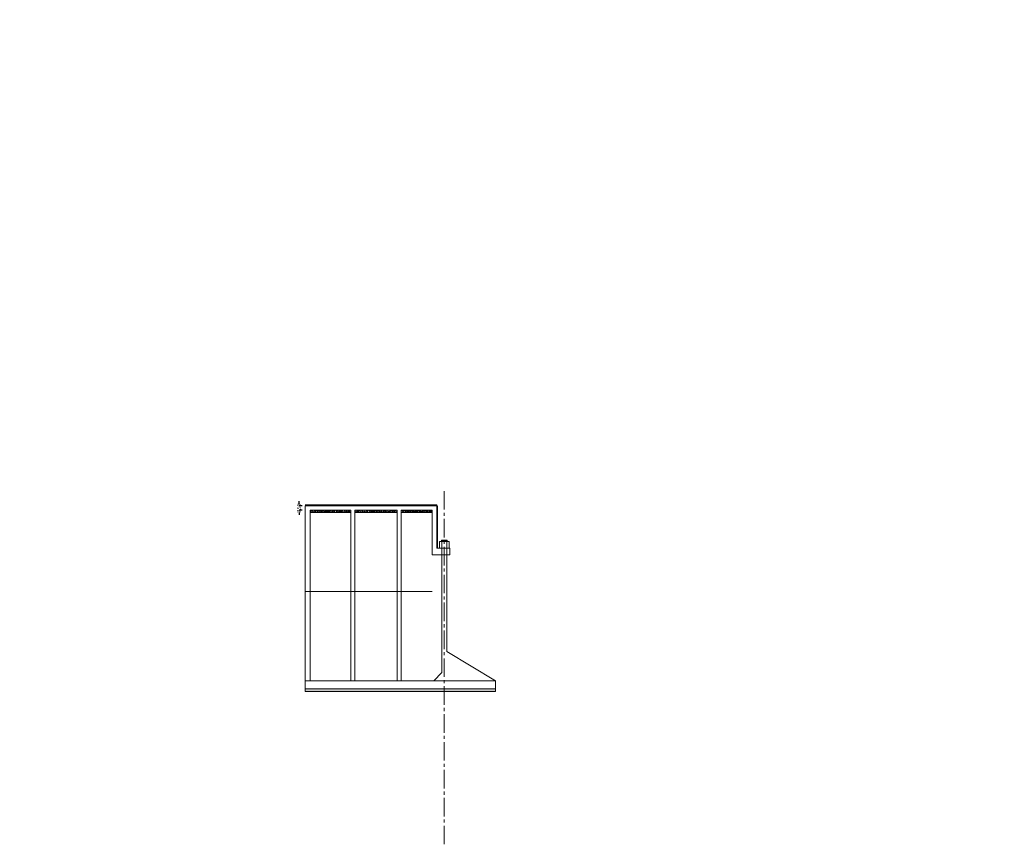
# Model space of a CAD drawing. Header units: millimetres. Extents: x -20950785 to 389010297, y -11535949 to 14056629.
# Tile 525 of 654: x 19407551 to 19468115, y -1662738 to -1612044. Entities that reach past the tile are written whole.
import ezdxf

# ---------------------------------------------------------------- set-up
doc = ezdxf.new("R2010")
doc.units = ezdxf.units.MM
doc.header["$LTSCALE"] = 60
doc.header["$MEASUREMENT"] = 0
doc.linetypes.add('CENTER2', pattern=[28.575, 19.05, -3.175, 3.175, -3.175])
doc.layers.add('TEXT', color=7, linetype='Continuous')
doc.styles.add('PDF Arial Bold', font='times.ttf')
doc.dimstyles.get("Standard").update_dxf_attribs({"dimtxt": 400, "dimasz": 215, "dimexe": 0.18, "dimexo": 0.0625, "dimgap": 0.09, "dimtad": 0, "dimtih": 1, "dimtoh": 1, "dimdec": 0, "dimzin": 4, "dimdsep": 46, "dimtxsty": 'Standard', "dimblk": 'OPEN90', "dimcen": 0, "dimadec": 0, "dimazin": 1, "dimtfac": 1, "dimtdec": 0, "dimtix": 1, "dimtofl": 0, "dimtmove": 0, "dimatfit": 3, "dimldrblk": 'OPEN30', "dimfxl": 1, "dimtolj": 1, "dimtzin": 0, "dimarcsym": 0})
pattern_1 = [(50, (3490973.75, 101.18), (143.4520365, -12.550427), [15, -165]), (355, (3490973.75, 101.18), (-27.7502667, 150.4384267), [12, -132]), (100.4514445, (3490985.7, 100.13), (115.7017693, 137.8879982), [12.7480384, -140.2284224]), (46.1842, (3490973.75, 141.18), (213.4482661, -33.1038562), [22.5, -247.5]), (96.6356355, (3490991.54, 138.42), (186.932389, 194.8237202), [19.1220684, -210.342752]), (351.184164, (3490973.75, 141.18), (186.932389, 194.82372), [18, -198.0000002]), (21, (3490993.75, 131.18), (119.3814104, -80.5237781), [15, -165]), (326, (3490993.75, 131.18), (48.6630664, 145.030009), [12, -132]), (71.4514447, (3491003.7, 124.47), (168.0444753, 64.5062306), [12.748038, -140.2284224]), (37.5, (3490973.75, 101.177), (2.43197106, 66.57877077), [0, -130.4, 0, -134, 0, -132.5]), (7.5, (3490973.75, 101.18), (52.6139075, 78.88234238), [0, -76.4, 0, -127.4, 0, -50.5]), (327.5, (3490929.15, 101.177), (106.76448723, -4.51097435), [0, -50, 0, -156, 0, -207]), (317.5, (3490909.15, 101.18), (116.63723387, 20.02099647), [0, -65, 0, -103.6, 0, -147])]

# ---------------------------------------------------------------- blocks, each defined once
blk = doc.blocks.new('*D3052')
at = {"color": 0, "linetype": 'Continuous', "lineweight": -2, "ltscale": 2, "transparency": 16777216}
for p, q in [((19424732, -1641789), (19424732, -1641639)), ((19424921, -1641939), (19424732, -1641939)), ((19424924, -1642189), (19424732, -1642189)), ((19424732, -1642339), (19424732, -1642489))]:
    blk.add_line(p, q, dxfattribs=at)
at = {"color": 0, "linetype": 'Continuous', "lineweight": 9, "ltscale": 2, "transparency": 16777216}
for points in [[(19424707, -1641789), (19424757, -1641789), (19424732, -1641939)], [(19424707, -1642339), (19424757, -1642339), (19424732, -1642189)]]:
    blk.add_solid(points, dxfattribs=at)
at = {"layer": 'Defpoints', "color": 0, "linetype": 'Continuous', "lineweight": 9, "ltscale": 2, "transparency": 16777216}
for p in [(19424732, -1641939), (19424921, -1641939), (19424924, -1642189)]:
    blk.add_point(p, dxfattribs=at)
at = {"color": 0, "linetype": 'Continuous', "lineweight": 9, "ltscale": 2, "transparency": 16777216, "insert": (19424732, -1642064), "char_height": 250, "attachment_point": 5, "rotation": 90, "style": 'PDF Arial Bold'}
blk.add_mtext('\\A1;250', dxfattribs=at)

msp = doc.modelspace()

# ---------------------------------------------------------------- hatches: boundary and pattern name
at = {"linetype": 'Continuous', "lineweight": 9, "ltscale": 2}
h = msp.add_hatch(dxfattribs=at)
h.set_pattern_fill('AR-CONC', scale=20)
h.set_pattern_definition(pattern_1)
h.paths.add_polyline_path([(19427917.25, -1642186.32), (19425417.25, -1642186.32), (19425417.25, -1642336.32), (19427917.25, -1642336.32)])
h = msp.add_hatch(dxfattribs=at)
h.set_pattern_fill('AR-CONC', scale=20)
h.set_pattern_definition(pattern_1)
h.paths.add_polyline_path([(19430767.25, -1642186.32), (19428167.25, -1642186.32), (19428167.25, -1642336.32), (19430767.25, -1642336.32)])
h = msp.add_hatch(dxfattribs=at)
h.set_pattern_fill('AR-CONC', scale=20)
h.set_pattern_definition(pattern_1)
h.paths.add_polyline_path([(19432917.25, -1642186.32), (19431017.25, -1642186.32), (19431017.25, -1642336.32), (19432917.25, -1642336.32)])
h = msp.add_hatch(dxfattribs=at)
h.set_pattern_fill('ANSI31')
h.set_pattern_definition([(45, (7363487.07514, 73625.11486), (-0.0883883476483, 0.0883883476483), [])])
h.paths.add_polyline_path([(19433667.25, -1644036.32), (19433492.25, -1644036.32), (19433492.25, -1644116.32), (19433667.25, -1644116.32)])
h.paths.add_polyline_path([(19433842.25, -1644036.32), (19433667.25, -1644036.32), (19433667.25, -1644116.32), (19433842.25, -1644116.32)])
h = msp.add_hatch(dxfattribs=at)
h.set_pattern_fill('AR-CONC', scale=20)
h.set_pattern_definition(pattern_1)
h.paths.add_polyline_path([(19433667.25, -1653186.32), (19425117.25, -1653186.32), (19425117.25, -1653336.32), (19433667.25, -1653336.32)])
h.paths.add_polyline_path([(19436817.25, -1653186.32), (19433667.25, -1653186.32), (19433667.25, -1653336.32), (19436817.25, -1653336.32)])

# ---------------------------------------------------------------- linework, layer by layer
at = {"linetype": 'CENTER2', "lineweight": 9}
msp.add_line((19433667.25, -1662737.82), (19433667.25, -1640917.39), dxfattribs=at)
at = {"color": 7, "linetype": 'Continuous', "lineweight": 9}
for p, q in [((19433217.25, -1641861.32), (19425117.25, -1641861.32)), ((19433217.25, -1641936.32), (19433217.25, -1641861.32)), ((19425117.25, -1641936.32), (19425117.25, -1652686.32)), ((19425117.25, -1653336.32), (19425117.25, -1641936.32)), ((19432917.25, -1641936.32), (19425117.25, -1641936.32)), ((19427917.25, -1642186.32), (19425417.25, -1642186.32)), ((19425417.25, -1652686.32), (19425417.25, -1642186.32)), ((19427917.25, -1642336.32), (19425417.25, -1642336.32)), ((19427917.25, -1652686.32), (19427917.25, -1642186.32)), ((19430767.25, -1642186.32), (19428167.25, -1642186.32)), ((19428167.25, -1652686.32), (19428167.25, -1642186.32)), ((19430767.25, -1642336.32), (19428167.25, -1642336.32)), ((19430767.25, -1652686.32), (19430767.25, -1642186.32)), ((19432917.25, -1642186.32), (19431017.25, -1642186.32)), ((19431017.25, -1652686.32), (19431017.25, -1642186.32)), ((19432917.25, -1642336.32), (19431017.25, -1642336.32)), ((19433217.25, -1641936.32), (19432917.25, -1641936.32)), ((19432917.25, -1642186.32), (19432917.25, -1644936.32)), ((19433217.25, -1644536.32), (19433217.25, -1641933.15)), ((19433257.25, -1644536.32), (19433257.25, -1641933.15)), ((19433967.25, -1644116.32), (19433367.25, -1644116.32)), ((19433367.25, -1644116.32), (19433367.25, -1644536.32)), ((19433517.25, -1647206.22), (19433517.25, -1644036.32)), ((19433817.25, -1647217.19), (19433817.25, -1644036.32)), ((19433817.25, -1647217.19), (19433817.25, -1644036.32)), ((19433967.25, -1644536.32), (19433967.25, -1644116.32)), ((19433217.25, -1644536.32), (19433592.25, -1644536.32)), ((19433592.25, -1644536.32), (19434017.25, -1644536.32)), ((19434017.25, -1644536.32), (19434017.25, -1644936.32)), ((19434017.25, -1644936.32), (19432917.25, -1644936.32)), ((19432917.25, -1647186.32), (19425117.25, -1647186.32)), ((19433517.25, -1652186.32), (19433517.25, -1647206.22)), ((19433817.25, -1650886.32), (19433817.25, -1647217.19)), ((19433817.25, -1650886.32), (19433817.25, -1647217.19)), ((19436817.25, -1652686.32), (19425117.25, -1652686.32)), ((19436817.25, -1653186.32), (19425117.25, -1653186.32)), ((19436817.25, -1653336.32), (19425117.25, -1653336.32))]:
    msp.add_line(p, q, dxfattribs=at)
at = {"color": 7, "linetype": 'Continuous', "lineweight": 9, "ltscale": 2}
for p, q in [((19433492.25, -1644036.32), (19433842.25, -1644036.32)), ((19433492.25, -1644036.32), (19433492.25, -1644116.32)), ((19433842.25, -1644036.32), (19433842.25, -1644116.32)), ((19433817.25, -1650886.32), (19436817.25, -1652686.32)), ((19433017.25, -1652686.32), (19433517.25, -1652186.32)), ((19436817.25, -1652686.32), (19436817.25, -1653186.32)), ((19436817.25, -1653336.32), (19436817.25, -1653186.32))]:
    msp.add_line(p, q, dxfattribs=at)

# ---------------------------------------------------------------- texts
at = {"linetype": 'Continuous', "lineweight": 9, "char_height": 1915.15152, "width": 72153.3279, "attachment_point": 1}
for insert in [(11996265.89, -1637530.04), (13354190.39, -1637530.04), (14580788.89, -1637530.04)]:
    msp.add_mtext('\\pi7448.80773;{\\fTimes New Roman|b0|i0|c0|p18;\\LCertified that the boring details  shown are correct.}', dxfattribs=dict(at, insert=insert))
at = {"layer": 'TEXT', "linetype": 'Continuous', "lineweight": 9, "char_height": 1300, "attachment_point": 1}
for s, insert, width in [('\\pi2427.77062;{\\fTimes New Roman|b0|i0|c0|p18;\\LELEVATION OF PIER \\P\\pi3593.74034;ALONG CURRENT \\P\\pi6498.82325;DIRECTION  }', (18007457.01, -1612066.89), 23280.4872), ('\\pi2427.77062;{\\fTimes New Roman|b0|i0|c0|p18;\\LELEVATION OF PIER \\P\\pi3593.74034;ALONG CURRENT \\P\\pi6498.82325;DIRECTION  }', (16438929.51, -1612332.06), 23280.4872), ('\\pi1974.11068;{\\fTimes New Roman|b0|i0|c0|p18;\\LELEVATION OF PIER \\P\\pi3681.82517;ALONG TRAFFIC  \\P\\pi6045.16331;DIRECTION  }', (16459571.96, -1612784.78), 22373.1673), ('\\pi1974.11068;{\\fTimes New Roman|b0|i0|c0|p18;\\LELEVATION OF PIER \\P\\pi3681.82517;ALONG TRAFFIC  \\P\\pi6045.16331;DIRECTION  }', (18028099.46, -1612519.6), 22373.1673)]:
    msp.add_mtext(s, dxfattribs=dict(at, insert=insert, width=width))

# ---------------------------------------------------------------- dimensions: what is measured, and where the dimension line sits
at = {"color": 7, "linetype": 'Continuous', "lineweight": 9, "ltscale": 2}
dim = msp.add_linear_dim(base=(19424731.75, -1641939.5), p1=(19424924.38, -1642189.5), p2=(19424920.75, -1641939.5), angle=90, dimstyle='Standard', override={"dimtxt": 250, "dimasz": 150, "dimtxsty": 'PDF Arial Bold', "dimfxl": 300}, dxfattribs=at)
dim.commit()
dim.dimension.update_dxf_attribs({"geometry": '*D3052', "text_midpoint": (19424731.75, -1642064.5), "dimtype": 160, "text_rotation": 90})

doc.saveas('drawing.dxf')
